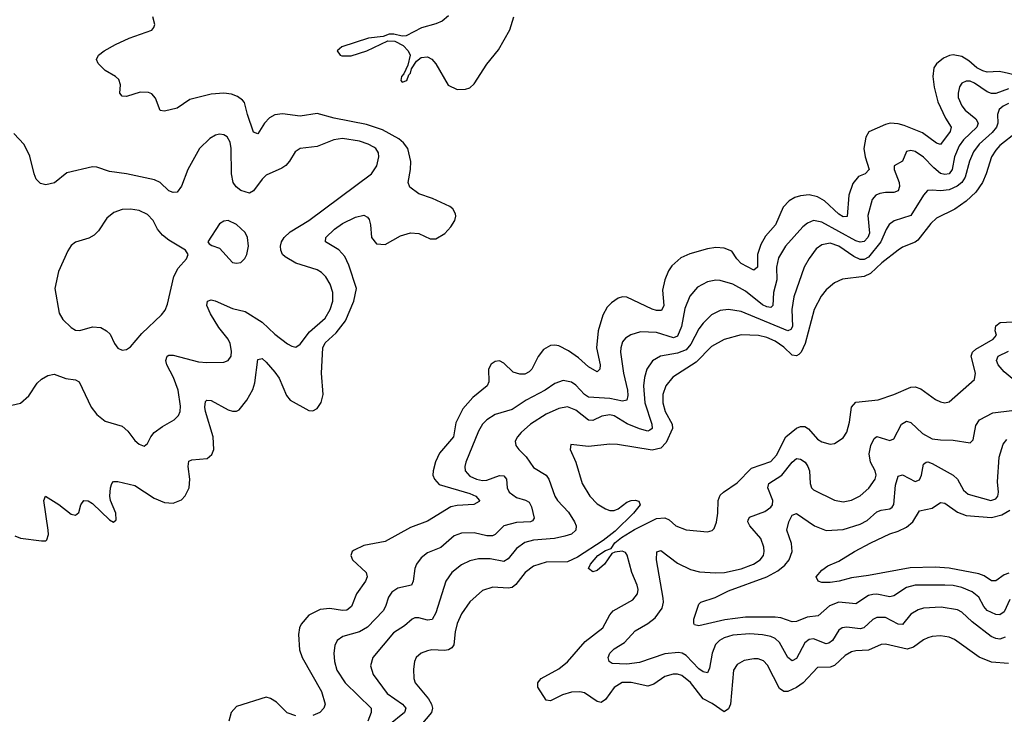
# Model space of a CAD drawing. Header units: inches. Extents: x 1834610 to 2027685, y 642842 to 774116.
# Tile 357 of 632: x 1974267 to 1978911, y 690862 to 694137. Entities that reach past the tile are written whole.
import ezdxf

# ---------------------------------------------------------------- set-up
doc = ezdxf.new("R2010")
doc.units = ezdxf.units.IN
doc.header["$MEASUREMENT"] = 0
doc.layers.add('B9679', color=7, linetype='Continuous')

msp = doc.modelspace()

# ---------------------------------------------------------------- linework, layer by layer
at = {"layer": 'B9679', "color": 5}
for points, elevation in [([(1974243.3, 691703.3), (1974270, 691692.9), (1974370, 691679.5), (1974390, 691679.1), (1974395.4, 691684.6), (1974403, 691710), (1974401.7, 691730), (1974380.9, 691870), (1974389.2, 691890.8), (1974451.5, 691851.5), (1974510, 691806), (1974530, 691800.7), (1974546.3, 691813.7), (1974555.1, 691850), (1974569.2, 691870), (1974590, 691867.7), (1974610, 691855.5), (1974690, 691779.3), (1974710, 691768), (1974722, 691778), (1974721.1, 691810), (1974694.7, 691870), (1974691.5, 691890), (1974695.6, 691930), (1974702, 691950), (1974710, 691959.1), (1974730, 691960.3), (1974810, 691940.2), (1974900.5, 691880.5), (1974950, 691860.2), (1974990, 691857.5), (1975030, 691873.4), (1975048.1, 691891.9), (1975065.9, 691930), (1975069.2, 691970), (1975061, 692030), (1975065.1, 692054.9), (1975078.2, 692061.8), (1975151.3, 692068.7), (1975173.5, 692086.5), (1975182, 692110), (1975180.2, 692170), (1975143.4, 692290), (1975140.2, 692310), (1975143.9, 692336.1), (1975150, 692343.7), (1975170, 692341.3), (1975250, 692298), (1975270, 692291.4), (1975290, 692291.6), (1975301.8, 692298.2), (1975337.6, 692342.4), (1975366.8, 692393.2), (1975375.4, 692424.6), (1975390, 692534.9), (1975410, 692539), (1975430, 692522.8), (1975470, 692475.2), (1975490, 692447.4), (1975525.3, 692365.3), (1975542.6, 692342.6), (1975630, 692294.2), (1975650, 692292), (1975670, 692304), (1975688.4, 692331.6), (1975698.7, 692370), (1975691.1, 692470), (1975696.9, 692590), (1975707.3, 692612.7), (1975759.5, 692660.5), (1975802.8, 692717.2), (1975842.9, 692810), (1975855, 692870), (1975820, 692980), (1975800.4, 693020.4), (1975772.2, 693052.2), (1975709.7, 693090), (1975711.1, 693110), (1975751, 693150), (1975790, 693176.8), (1975850, 693205.4), (1975890, 693214.9), (1975906.7, 693206.7), (1975914.6, 693194.6), (1975921.8, 693170), (1975925.8, 693110), (1975950, 693080.9), (1975990, 693077.7), (1976062.4, 693117.6), (1976110, 693132.9), (1976150, 693129.1), (1976203.1, 693103.1), (1976230, 693103.8), (1976271.4, 693128.6), (1976299.9, 693160.1), (1976319.8, 693190), (1976324.5, 693210), (1976322.2, 693222.2), (1976310, 693244.7), (1976295.9, 693255.9), (1976213.6, 693293.6), (1976150, 693316.8), (1976107, 693347), (1976098.5, 693370), (1976109.9, 693430.1), (1976111.5, 693468.5), (1976097, 693530), (1976077.3, 693557.3), (1976055.3, 693575.3), (1975977.9, 693617.9), (1975902.9, 693642.8), (1975750, 693673.4), (1975670, 693694.6), (1975590, 693682.9), (1975506.6, 693693.4), (1975470, 693689), (1975444.9, 693675.1), (1975422, 693650), (1975390, 693598.4), (1975370, 693606.6), (1975341.1, 693690), (1975327.1, 693747.1), (1975318.5, 693758.5), (1975294.4, 693774.4), (1975265.4, 693785.4), (1975230, 693790.8), (1975170, 693786.5), (1975070, 693760.7), (1975010, 693720.4), (1974950, 693706), (1974930, 693709.5), (1974906.9, 693766.9), (1974890, 693787.6), (1974874.3, 693794.3), (1974834.7, 693794.8), (1974770, 693775.8), (1974750, 693776), (1974739.5, 693790), (1974742, 693830), (1974735.2, 693855.2), (1974719.3, 693870), (1974670, 693898), (1974637.2, 693930), (1974629.3, 693950), (1974639.3, 693970), (1974666, 693990), (1974719.3, 694020.7), (1974784, 694050), (1974890, 694087.7), (1974900.2, 694099.8), (1974904.7, 694115.3), (1974895.1, 694150)], 220), ([(1976290, 694155.3), (1976258.9, 694130), (1976230, 694117.1), (1976161.7, 694098.3), (1976090, 694060.7), (1976070, 694059.5), (1976031.1, 694068.9), (1976010, 694069), (1975981.4, 694058.6), (1975912, 694050), (1975786, 694010), (1975764, 693990), (1975778.8, 693970), (1975786.5, 693966.5), (1975830, 693967), (1975904, 693990), (1976003.2, 694036.8), (1976036.3, 694036.3), (1976075.8, 694015.8), (1976099.1, 693990), (1976107.7, 693970), (1976098, 693922), (1976078.5, 693881.5), (1976068.2, 693870), (1976064.9, 693850), (1976070, 693842.8), (1976092.3, 693850), (1976102.7, 693877.3), (1976110, 693884.7), (1976114.8, 693905.2), (1976138, 693942), (1976160.5, 693959.5), (1976190, 693962.4), (1976210, 693950.3), (1976230, 693928.7), (1976288, 693828), (1976330, 693807.3), (1976370, 693809.2), (1976390, 693816.5), (1976410, 693834.3), (1976470, 693927.6), (1976525.4, 693994.6), (1976579.1, 694090), (1976596.9, 694150)], 220), ([(1978957.4, 693877.4), (1978910, 693888.9), (1978887, 693893), (1978830, 693889.9), (1978810, 693895.6), (1978781, 693910), (1978742.8, 693942.8), (1978710, 693963.7), (1978670, 693972.1), (1978651.9, 693968.1), (1978623.5, 693956.5), (1978590.6, 693929.4), (1978577.4, 693910), (1978572.8, 693870), (1978579.4, 693819.4), (1978597.5, 693750), (1978633.3, 693673.3), (1978659.8, 693630), (1978655.1, 693610), (1978610, 693548.7), (1978590, 693555.5), (1978524.1, 693604.1), (1978438.8, 693638.8), (1978410, 693646.1), (1978371.5, 693648.5), (1978350, 693643.7), (1978270.9, 693609.1), (1978257.2, 693582.8), (1978247.7, 693530), (1978254, 693490), (1978272.8, 693430), (1978254.4, 693410), (1978222.9, 693397.1), (1978195.4, 693364.6), (1978177.9, 693310), (1978170, 693209.7), (1978150, 693207.9), (1978130, 693219.6), (1978062.8, 693282.8), (1978030, 693302.3), (1977990, 693311.5), (1977950, 693306.6), (1977922, 693298), (1977896.4, 693283.6), (1977867, 693253), (1977831.7, 693170), (1977783.6, 693116.4), (1977762.4, 693077.6), (1977746.7, 693030), (1977746, 692970), (1977730, 692956.8), (1977670, 692987.4), (1977649.1, 693010), (1977626.2, 693046.1), (1977590, 693060.3), (1977550, 693062.7), (1977510, 693056.8), (1977426.9, 693033.1), (1977385.2, 693014.8), (1977343, 692977), (1977326.8, 692953.2), (1977308.8, 692911.2), (1977299, 692861), (1977304.3, 692790), (1977294.1, 692765.9), (1977270, 692765.6), (1977250, 692771.4), (1977130, 692828.7), (1977110, 692829.8), (1977090, 692824.8), (1977057.6, 692802.4), (1977037.9, 692782.1), (1977016.9, 692743.1), (1976994.5, 692670), (1976987.6, 692590), (1977004.3, 692510), (1977002.3, 692490), (1976990, 692476.9), (1976950, 692499.9), (1976902, 692542), (1976855.1, 692575.1), (1976810, 692598.9), (1976790, 692602.2), (1976770, 692601.4), (1976737.9, 692582.1), (1976711.8, 692548.2), (1976681.8, 692490), (1976670, 692476.5), (1976650, 692466.1), (1976625.8, 692465.8), (1976594.6, 692474.6), (1976550, 692517.4), (1976530, 692528.3), (1976510, 692525.7), (1976490, 692512.8), (1976477.8, 692490), (1976480.2, 692430), (1976472.3, 692410), (1976404.4, 692355.6), (1976357.2, 692302.8), (1976324.6, 692235.4), (1976312.9, 692170), (1976247.3, 692092.7), (1976227.8, 692052.2), (1976216.3, 692010), (1976215.8, 691990), (1976222.6, 691970), (1976245.2, 691945.2), (1976390, 691903.1), (1976418, 691890), (1976436, 691870), (1976434.1, 691865.9), (1976409.3, 691850.7), (1976330, 691846.7), (1976300.5, 691839.5), (1976190, 691772.3), (1976110, 691743.2), (1975990, 691677.2), (1975890, 691658.4), (1975843.9, 691636.1), (1975835.5, 691630), (1975828, 691610), (1975837, 691590), (1975900.3, 691530), (1975905.3, 691510), (1975898.2, 691490), (1975855.1, 691430), (1975831.9, 691370), (1975810, 691353.2), (1975790, 691350.6), (1975730, 691360.9), (1975684.1, 691355.9), (1975630.8, 691329.2), (1975594, 691286), (1975586.9, 691270), (1975582, 691238), (1975586, 691166), (1975599.7, 691130), (1975690.2, 690970), (1975707.7, 690910), (1975702, 690890), (1975683, 690870), (1975650, 690856.8)], 220), ([(1978930, 693811.9), (1978870, 693789.6), (1978850, 693788.8), (1978830, 693796.3), (1978770, 693837.7), (1978750, 693846.9), (1978730, 693847.9), (1978710, 693837.7), (1978699.5, 693820.5), (1978692.3, 693790), (1978693.6, 693770), (1978710, 693731.5), (1978726, 693710), (1978775.7, 693670), (1978787.1, 693650), (1978781.2, 693630), (1978718.7, 693570), (1978696.9, 693543.1), (1978674.9, 693490), (1978663.9, 693430), (1978650.1, 693410), (1978630, 693406.5), (1978610, 693412.6), (1978578, 693438.1), (1978530, 693489.2), (1978490, 693516.1), (1978470, 693520.7), (1978450, 693515.6), (1978430.1, 693469.9), (1978391.5, 693448.5), (1978391.1, 693430), (1978415.2, 693370), (1978416.6, 693350), (1978410.1, 693329.9), (1978390, 693322.8), (1978350, 693323), (1978322.8, 693317.2), (1978304.7, 693310), (1978286.6, 693290), (1978266.8, 693213.2), (1978274.6, 693130), (1978267.6, 693110), (1978250, 693091.9), (1978230, 693087.9), (1978210, 693094.3), (1978050, 693182.6), (1978010, 693189.9), (1977981.8, 693178.2), (1977960.2, 693159.8), (1977878.8, 693070), (1977845.8, 693014.2), (1977836.6, 692970), (1977838.1, 692910), (1977821.9, 692850), (1977818.4, 692790), (1977810, 692779.8), (1977790, 692782.6), (1977770, 692792.3), (1977690, 692857.5), (1977630, 692889.9), (1977570, 692907.6), (1977550, 692909), (1977510, 692901), (1977464.2, 692875.8), (1977426.9, 692833.1), (1977404.2, 692775.7), (1977388.1, 692690), (1977370, 692645.2), (1977350, 692636.7), (1977270, 692662.5), (1977194.9, 692665.1), (1977148.6, 692651.4), (1977124.5, 692635.5), (1977110, 692618.3), (1977101.3, 692590), (1977101.2, 692570), (1977115, 692470), (1977133.6, 692390), (1977135.5, 692364.5), (1977130, 692342.4), (1977110, 692338.8), (1977050.6, 692350.6), (1976950, 692357.1), (1976930, 692370.5), (1976890, 692413.5), (1976870, 692428.1), (1976830, 692435.7), (1976790, 692422), (1976745.2, 692390), (1976656.3, 692343.7), (1976590, 692299.6), (1976510, 692275.9), (1976470, 692250.6), (1976450, 692229.8), (1976430, 692196.3), (1976371, 692050), (1976365.8, 692030), (1976368.4, 692010), (1976390, 691985.1), (1976422, 691970), (1976450, 691964.2), (1976470, 691965.1), (1976530, 691987.8), (1976550, 691985.6), (1976562.7, 691970), (1976566.2, 691930), (1976575.3, 691910), (1976610, 691883.4), (1976651.9, 691871.9), (1976670, 691862.2), (1976680.8, 691840.8), (1976693.6, 691786.4), (1976685.9, 691774.1), (1976676.3, 691770), (1976610, 691765.9), (1976550.1, 691749.9), (1976510, 691708.9), (1976496.5, 691703.5), (1976470, 691703.9), (1976410, 691718), (1976350, 691715.8), (1976315.9, 691704.1), (1976252.4, 691647.6), (1976190, 691622.9), (1976160.2, 691599.8), (1976138, 691570), (1976130.2, 691550), (1976122.2, 691490), (1976114, 691470), (1976050, 691456.5), (1976021.9, 691438.1), (1976005.7, 691414.3), (1975991.8, 691370), (1975980.6, 691350), (1975907.2, 691272.8), (1975870, 691249.9), (1975790.8, 691229.2), (1975764, 691210), (1975753.4, 691186.6), (1975748.3, 691150), (1975750.9, 691110), (1975763, 691070), (1975802.7, 691010), (1975923.9, 690890), (1975924.2, 690870), (1975908.3, 690830)], 240), ([(1978930, 693742.3), (1978904.6, 693730), (1978886.6, 693713.4), (1978877.9, 693690), (1978879.9, 693650), (1978873.3, 693630), (1978854, 693606), (1978791.6, 693550), (1978765.4, 693514.6), (1978746.7, 693470), (1978725.7, 693394.3), (1978710.3, 693369.7), (1978688.5, 693351.5), (1978650, 693334.8), (1978610, 693329.9), (1978570, 693334), (1978548.4, 693331.6), (1978529.7, 693310.3), (1978470, 693213.8), (1978391.7, 693188.3), (1978368.2, 693171.8), (1978352.6, 693147.4), (1978328.2, 693090), (1978270, 693017.7), (1978250, 693006.8), (1978230, 693006.8), (1978200.7, 693020.7), (1978130, 693069.3), (1978090, 693082.8), (1978050, 693074.9), (1978023.4, 693056.6), (1977989.6, 693010.4), (1977967, 692970), (1977917.3, 692830), (1977907.8, 692770), (1977912.2, 692690), (1977904.2, 692675.8), (1977890, 692670.5), (1977870, 692677.2), (1977670, 692761.6), (1977610, 692769.9), (1977570, 692766), (1977530, 692745.5), (1977490, 692706.3), (1977470, 692678.8), (1977432.9, 692607.1), (1977410, 692580.5), (1977370, 692565), (1977289.1, 692550.9), (1977251.2, 692528.8), (1977224.8, 692490), (1977213.4, 692450), (1977208.3, 692410), (1977215.2, 692330), (1977248, 692230), (1977250.1, 692210), (1977239, 692201), (1977230, 692197.1), (1977190, 692207.5), (1977131.6, 692231.6), (1977070, 692268.7), (1977050, 692273.3), (1977012.4, 692267.6), (1976970, 692246.7), (1976950, 692248.9), (1976890, 692296.4), (1976850, 692310.9), (1976810, 692304.4), (1976750, 692276.7), (1976676.5, 692230), (1976632.2, 692190), (1976614, 692170), (1976604.2, 692150), (1976607, 692130), (1976621.1, 692110), (1976656.3, 692076.3), (1976690, 692025.5), (1976750, 691989.1), (1976761.9, 691970), (1976790.1, 691890), (1976802.7, 691870), (1976854.5, 691814.5), (1976883, 691770), (1976891, 691750), (1976889.1, 691730), (1976868.9, 691711.1), (1976838.1, 691701.9), (1976788.8, 691691.2), (1976690, 691682.7), (1976648.6, 691671.4), (1976610, 691643.7), (1976570, 691594.2), (1976550, 691583), (1976485.8, 691594.2), (1976430, 691595), (1976390, 691584.8), (1976350, 691566.2), (1976304.7, 691530), (1976276.3, 691490), (1976230, 691339.6), (1976211.9, 691308.1), (1976190, 691306.3), (1976150, 691317), (1976130, 691316), (1976118, 691310), (1976081.3, 691278.7), (1976030, 691246.3), (1975932.2, 691130), (1975921.5, 691090), (1975933.7, 691050), (1976000.5, 690960.5), (1976071.8, 690910), (1976088.6, 690890), (1976082, 690870), (1976008.6, 690810)], 260), ([(1978970, 693606.4), (1978890, 693543.4), (1978870, 693522.2), (1978850.7, 693490), (1978824.8, 693410), (1978807.1, 693370), (1978775.6, 693324.4), (1978730, 693280.8), (1978677, 693243), (1978590, 693201.1), (1978564, 693176), (1978502.3, 693097.7), (1978490, 693087.6), (1978430, 693064.5), (1978410, 693050.6), (1978333.6, 692990), (1978280.1, 692939.9), (1978250, 692926.5), (1978147, 692913), (1978110, 692897.1), (1978070, 692864.1), (1978046.2, 692833.8), (1978013.6, 692770), (1977971.2, 692610), (1977952.7, 692570), (1977941.1, 692558.9), (1977930, 692551.6), (1977910, 692555.5), (1977870, 692593.1), (1977830, 692621.9), (1977790, 692639.1), (1977751.3, 692648.7), (1977670, 692651.7), (1977590, 692628.5), (1977530, 692596.1), (1977457.9, 692522.1), (1977347.9, 692452.1), (1977313.5, 692410), (1977300.3, 692370), (1977300.8, 692330), (1977311, 692290), (1977344.8, 692230), (1977345.5, 692210), (1977316.3, 692143.7), (1977290, 692116.9), (1977250, 692106.5), (1977086.2, 692133.8), (1977050, 692134.8), (1976950, 692124.5), (1976866.4, 692133.6), (1976863.1, 692110), (1976890.2, 692050.2), (1976919.7, 691950), (1976956.2, 691890), (1976990, 691854.7), (1977030, 691830.2), (1977050, 691823.2), (1977070, 691822.3), (1977090, 691830.3), (1977130, 691861.7), (1977150, 691870.2), (1977170, 691871.6), (1977186.4, 691866.4), (1977192.9, 691850), (1977162.3, 691810), (1977075, 691725), (1977019, 691681), (1976897.6, 691602.4), (1976850, 691581.2), (1976750, 691578.6), (1976690, 691559.8), (1976651.4, 691530), (1976606.7, 691473.3), (1976590, 691460.2), (1976570, 691455.9), (1976498, 691462), (1976450, 691445.8), (1976390, 691392), (1976350, 691335.1), (1976330, 691289.6), (1976320.4, 691250), (1976314.3, 691190), (1976304.7, 691175.3), (1976290, 691166.5), (1976270, 691163), (1976210, 691165.5), (1976190, 691161.8), (1976160.4, 691150), (1976137, 691130), (1976128.9, 691110), (1976124.8, 691075.2), (1976126.2, 691030), (1976132.3, 691010), (1976195.4, 690935.4), (1976209.2, 690910), (1976213.6, 690890), (1976209.1, 690870), (1976141.5, 690790)], 280), ([(1974210, 692314.4), (1974271.1, 692328.9), (1974310, 692363), (1974350, 692423), (1974370, 692442.4), (1974400.1, 692459.9), (1974430, 692466), (1974485.3, 692445.3), (1974530, 692439.5), (1974547.7, 692430), (1974603.6, 692310), (1974630, 692274.9), (1974670, 692244.2), (1974750, 692220.3), (1974776.7, 692196.7), (1974810, 692152.7), (1974830, 692134.9), (1974853.4, 692126.6), (1974870, 692138.8), (1974884.7, 692170), (1974901.7, 692190), (1974940.7, 692219.3), (1974995.8, 692250), (1975015.6, 692270), (1975023.8, 692290), (1975025.9, 692314.1), (1975014.1, 692390), (1974993, 692450), (1974960.5, 692510), (1974955.7, 692530), (1974962, 692550), (1974970, 692554.7), (1974990, 692554.8), (1975110, 692524.5), (1975150, 692521), (1975230, 692522), (1975250.6, 692529.4), (1975264, 692550), (1975266.2, 692573.8), (1975259.4, 692610), (1975249.8, 692630), (1975205.5, 692685.5), (1975166.6, 692750), (1975149.8, 692790), (1975153.2, 692810), (1975170, 692815.6), (1975188.4, 692811.6), (1975270, 692775.1), (1975330, 692761.8), (1975410, 692710.2), (1975470, 692654.5), (1975530, 692609.2), (1975550, 692597.8), (1975570, 692593.4), (1975590, 692606.7), (1975634.5, 692665.5), (1975707.6, 692730), (1975730.5, 692770), (1975743, 692810), (1975743.4, 692850), (1975731.3, 692890), (1975710, 692924.8), (1975690, 692945), (1975670, 692957), (1975570, 692989.2), (1975519, 693019), (1975507.1, 693030), (1975497.8, 693050), (1975496.3, 693070), (1975501.6, 693090), (1975513.8, 693110), (1975542.4, 693137.6), (1975630, 693190.1), (1975926, 693410), (1975951.2, 693448.8), (1975961.1, 693490), (1975958.9, 693510), (1975946.6, 693530), (1975936.8, 693536.8), (1975911, 693551), (1975870, 693564.5), (1975790, 693576.2), (1975748, 693570), (1975670, 693538.9), (1975590, 693529.8), (1975566.6, 693513.4), (1975539.7, 693470), (1975521.5, 693450), (1975502.9, 693437.1), (1975430, 693404), (1975410, 693385.4), (1975370, 693329.8), (1975350, 693319.8), (1975310, 693331.6), (1975288.5, 693348.5), (1975274.5, 693370), (1975266.1, 693410), (1975265, 693530), (1975259.1, 693559), (1975244.8, 693584.8), (1975230, 693594.3), (1975210, 693597.4), (1975190, 693592.8), (1975163.1, 693576.9), (1975114.9, 693530), (1975060.6, 693430), (1975030, 693352.3), (1975010, 693323.6), (1974990, 693322), (1974970, 693329.7), (1974929, 693369), (1974902.4, 693382.4), (1974770, 693410.5), (1974690, 693421.6), (1974630, 693441.7), (1974610, 693443.5), (1974490, 693415.1), (1974431.5, 693368.5), (1974390, 693358.4), (1974365.3, 693365.3), (1974345.3, 693385.3), (1974334.7, 693410), (1974314.3, 693494.3), (1974288.5, 693548.5), (1974240.1, 693600.1)], 240), ([(1978930, 691101.6), (1978850, 691107.3), (1978791.6, 691131.6), (1978674.9, 691214.9), (1978650, 691225.4), (1978610, 691231.3), (1978570, 691228.4), (1978550, 691222), (1978530, 691212.8), (1978481.8, 691178.2), (1978451.7, 691168.3), (1978350, 691193.1), (1978330, 691191.2), (1978270, 691163.6), (1978210, 691161.3), (1978190, 691156.4), (1978160.4, 691139.6), (1978110, 691092.6), (1978090, 691084.5), (1978030, 691083.1), (1977961.6, 691010), (1977930, 690988.9), (1977889.9, 690969.9), (1977870, 690968.5), (1977850, 690983.7), (1977793.2, 691093.2), (1977774.6, 691114.6), (1977750, 691122.6), (1977730, 691123.4), (1977684.3, 691115.7), (1977650, 691096.1), (1977633.2, 691070), (1977619, 690910), (1977610, 690887.4), (1977590, 690873.7), (1977532.4, 690912.4), (1977490, 690934), (1977430, 691011.6), (1977390, 691044.4), (1977370, 691051.1), (1977348.5, 691051.5), (1977310, 691040.5), (1977256.9, 691003.1), (1977230, 690994.9), (1977150, 691012.2), (1977109, 691011), (1977071.2, 690988.8), (1977030, 690930.8), (1977010, 690917.8), (1976990, 690921.8), (1976930, 690963.5), (1976908.4, 690968.4), (1976870, 690966.5), (1976826.3, 690953.7), (1976770, 690926), (1976750, 690928), (1976709.8, 690990), (1976709.8, 691010), (1976718.5, 691021.5), (1976726, 691030), (1976810, 691075.8), (1976850, 691108.4), (1976934.3, 691205.7), (1977017.3, 691270), (1977049.5, 691330.5), (1977066, 691350), (1977158, 691402), (1977181.2, 691430), (1977184.4, 691450), (1977179.4, 691470), (1977153.3, 691530), (1977132.4, 691612.4), (1977124, 691624), (1977108.6, 691631.4), (1977073.4, 691626.6), (1977060.3, 691619.7), (1977025.3, 691570), (1976990, 691539.7), (1976970, 691532.8), (1976949.8, 691549.8), (1976958.5, 691570), (1976993.6, 691610), (1977030, 691633.7), (1977056.6, 691643.4), (1977074, 691670), (1977104.8, 691695.2), (1977166.1, 691733.9), (1977270, 691784.6), (1977310, 691788.5), (1977330, 691778.5), (1977361.3, 691750), (1977410, 691732.3), (1977510, 691722.4), (1977532, 691728), (1977542, 691738), (1977552.9, 691767.1), (1977559.3, 691810), (1977560.3, 691870), (1977570, 691894.3), (1977585.7, 691910), (1977650, 691953.7), (1977717.6, 692022.4), (1977810, 692054), (1977835.9, 692084.1), (1977880.9, 692170), (1977930, 692211.6), (1977950, 692218.9), (1977970, 692218.9), (1977987.7, 692207.7), (1978030, 692158.6), (1978050, 692146), (1978090, 692136), (1978110, 692138.9), (1978150, 692165.7), (1978167.7, 692192.3), (1978180.8, 692239.2), (1978189.2, 692310), (1978210, 692334.3), (1978315.3, 692344.7), (1978390, 692370.1), (1978470, 692405.1), (1978490, 692405.9), (1978516.3, 692396.3), (1978586.4, 692346.4), (1978610, 692334.6), (1978630, 692330.3), (1978650, 692334.6), (1978770, 692440.5), (1978774.8, 692470), (1978753.6, 692550), (1978759.9, 692570), (1978775.8, 692584.2), (1978858.3, 692630), (1978873.6, 692650), (1978867.6, 692670), (1978870, 692693.7), (1978891.1, 692708.9), (1978950, 692713.1)], 280), ([(1978967.1, 692430), (1978910, 692477), (1978882.1, 692510), (1978873.4, 692530), (1978881.9, 692550), (1978930, 692574.1)], 260), ([(1978914.9, 691225.1), (1978890, 691216.7), (1978870, 691218.7), (1978849.2, 691229.2), (1978758.5, 691298.5), (1978710, 691343.5), (1978690, 691354.7), (1978612.9, 691367.1), (1978530, 691362.8), (1978504.9, 691355.1), (1978470, 691333.8), (1978430, 691284.8), (1978410, 691286), (1978350, 691318.8), (1978310, 691318.4), (1978290, 691309), (1978248.4, 691270), (1978230, 691265.2), (1978168.1, 691271.9), (1978145.3, 691270), (1978130, 691259.2), (1978100.8, 691210), (1978082.7, 691197.3), (1978070, 691193.7), (1978010, 691217.5), (1977990, 691214.7), (1977970, 691198), (1977930, 691124.8), (1977910, 691113.5), (1977890, 691129.8), (1977850, 691200.6), (1977830, 691219.3), (1977810, 691229.4), (1977770, 691237), (1977710, 691240.8), (1977630, 691234.6), (1977590, 691222.9), (1977567.4, 691210), (1977548.9, 691191.1), (1977532, 691150), (1977520.4, 691079.6), (1977510, 691057.6), (1977490, 691061.5), (1977470, 691076.7), (1977410, 691139.4), (1977390.5, 691150.5), (1977373.6, 691153.6), (1977310, 691146.5), (1977190, 691105.9), (1977130, 691097.5), (1977061.7, 691101.7), (1977046.3, 691110), (1977041.5, 691130), (1977049.8, 691150), (1977069.8, 691170), (1977118.9, 691201.1), (1977170, 691255.9), (1977230, 691290.1), (1977263.6, 691316.4), (1977297.5, 691362.5), (1977303.4, 691390), (1977302.4, 691410), (1977269.9, 691590), (1977271.6, 691628.4), (1977290, 691634), (1977370, 691574.2), (1977430, 691545), (1977473.1, 691533.1), (1977548.1, 691528.1), (1977590.8, 691530.8), (1977670, 691547.2), (1977727.4, 691570), (1977758.4, 691590), (1977774.2, 691610), (1977778.6, 691630), (1977776.8, 691650), (1977762, 691690), (1977710.6, 691750), (1977700.7, 691770), (1977702.3, 691777.7), (1977709.4, 691790.6), (1977781.8, 691818.2), (1977810, 691838.8), (1977817.1, 691850), (1977818.5, 691870), (1977794.5, 691930), (1977800.3, 691950), (1977861.7, 691990), (1977910, 692051.2), (1977930, 692068.2), (1977950, 692065.6), (1977971, 692050), (1977984.2, 692030), (1977991.5, 692010), (1977995.5, 691950), (1978001.6, 691930), (1978010, 691920.2), (1978110, 691871.3), (1978150, 691863.2), (1978190, 691872), (1978230, 691892), (1978272.3, 691927.7), (1978301, 691970), (1978306.2, 691990), (1978301.7, 692010), (1978280.2, 692050), (1978273.2, 692090), (1978281.7, 692130), (1978297, 692163), (1978310, 692171.3), (1978370, 692153.5), (1978390, 692160.2), (1978425.8, 692230), (1978450, 692244.7), (1978470, 692238.4), (1978525.4, 692185.4), (1978570, 692161.2), (1978610, 692155.3), (1978670, 692155), (1978750, 692142), (1978764.4, 692155.6), (1978775.8, 692224.2), (1978793.5, 692250), (1978856.1, 692283.9), (1978945.5, 692294.5)], 260), ([(1978937.1, 691402.9), (1978910, 691345), (1978888.9, 691331.1), (1978870, 691332.1), (1978830, 691350.5), (1978814.2, 691370), (1978790, 691414.7), (1978759.3, 691439.3), (1978710, 691459.2), (1978670, 691468.4), (1978630, 691471.3), (1978490, 691471.4), (1978450, 691459), (1978390, 691420.5), (1978370, 691415.6), (1978310, 691428.8), (1978290, 691427.2), (1978270, 691422.7), (1978210, 691383.4), (1978129.6, 691390.4), (1978086.4, 691373.6), (1978033.2, 691326.8), (1977980.8, 691319.2), (1977930, 691298.9), (1977910, 691297.4), (1977856, 691316), (1977830, 691320.2), (1977690, 691319), (1977592.9, 691307.1), (1977470, 691278.7), (1977450, 691283.7), (1977445.6, 691290), (1977446.9, 691310), (1977470, 691380.5), (1977479.5, 691390), (1977547.3, 691412.7), (1977610, 691443.4), (1977790, 691510.5), (1977841.7, 691538.3), (1977874.9, 691565.1), (1977895.6, 691590), (1977910.5, 691630), (1977906.7, 691666.7), (1977885.5, 691730), (1977895, 691770), (1977910, 691800.3), (1977930, 691808.9), (1978014.9, 691750), (1978070, 691728.3), (1978150, 691732.9), (1978230, 691758), (1978263.9, 691776.1), (1978310, 691816.8), (1978330, 691824.8), (1978369.9, 691830.1), (1978381.5, 691838.5), (1978390, 691850.7), (1978397.4, 691942.6), (1978410, 691984), (1978430, 691991.6), (1978490, 691959.2), (1978510, 691967.9), (1978520.2, 691990), (1978530, 692040.5), (1978542.7, 692050), (1978550, 692051.8), (1978570, 692044.6), (1978670, 691989.3), (1978690.1, 691970.1), (1978718.5, 691918.5), (1978740.3, 691900.3), (1978846.8, 691870), (1978870, 691877.5), (1978880.2, 691890), (1978882.5, 691910), (1978878.2, 691958.2), (1978886.3, 692073.7), (1978904.5, 692135.5), (1978921.9, 692158.1)], 240), ([(1978932.4, 691527.6), (1978910, 691519.4), (1978870, 691490.5), (1978850, 691491.2), (1978815, 691515), (1978790, 691524.1), (1978650, 691550.2), (1978585, 691555), (1978467.2, 691552.8), (1978270, 691515.7), (1978190, 691505.4), (1978130.9, 691489.1), (1978090, 691483), (1978050, 691483.5), (1978032.3, 691490), (1978022.9, 691510), (1978050, 691541.6), (1978077.6, 691562.4), (1978130, 691583.2), (1978204.4, 691630), (1978280.9, 691670), (1978370, 691713.2), (1978410, 691724.8), (1978450, 691743.4), (1978479.6, 691770), (1978510, 691820.9), (1978570, 691833.6), (1978610, 691860.8), (1978630, 691857.5), (1978690, 691814.6), (1978730, 691799.3), (1978850, 691789.7), (1978898.1, 691801.9), (1978935.9, 691824.1)], 220), ([(1975570, 690854.2), (1975528.9, 690868.9), (1975478.3, 690918.3), (1975450, 690936.4), (1975430, 690942), (1975290, 690898.2), (1975265, 690870), (1975253, 690830)], 220)]:
    msp.add_lwpolyline(points, dxfattribs=dict(at, elevation=elevation))
at = {"layer": 'B9679', "color": 5, "elevation": 260}
for points in [[(1974790, 693243.7), (1974750, 693242.3), (1974711.6, 693228.4), (1974678.5, 693201.5), (1974638.1, 693141.9), (1974618.5, 693121.5), (1974592.7, 693107.3), (1974530, 693087.4), (1974510, 693072.4), (1974493.4, 693046.6), (1974450.2, 692950), (1974433, 692870), (1974453.3, 692753.3), (1974470, 692724.2), (1974510, 692685.7), (1974530, 692673.1), (1974550, 692671.5), (1974610, 692688.1), (1974650, 692686.3), (1974677.1, 692670), (1974693.8, 692653.8), (1974714, 692610), (1974730, 692588.2), (1974750, 692578.4), (1974770, 692581.6), (1974790, 692594.9), (1974843.3, 692656.7), (1974935.3, 692744.7), (1974952.5, 692767.5), (1974964.1, 692795.9), (1974993.2, 692926.8), (1975015.1, 692964.9), (1975053.6, 693010), (1975060.9, 693030), (1975049.4, 693050), (1974970, 693098), (1974940.8, 693120.8), (1974916.8, 693150), (1974896.2, 693190), (1974870, 693218.4), (1974830, 693237)], [(1975250, 693189.6), (1975230, 693187.6), (1975210, 693174.5), (1975154, 693090), (1975159.8, 693079.8), (1975172.4, 693072.4), (1975210, 693060.3), (1975270, 692992.2), (1975290, 692988.8), (1975310, 692992.7), (1975328.5, 693011.5), (1975338.3, 693030), (1975345.7, 693070), (1975341.7, 693110), (1975330, 693133.3), (1975290, 693171.1)]]:
    msp.add_lwpolyline(points, close=True, dxfattribs=at)

doc.saveas('drawing.dxf')
